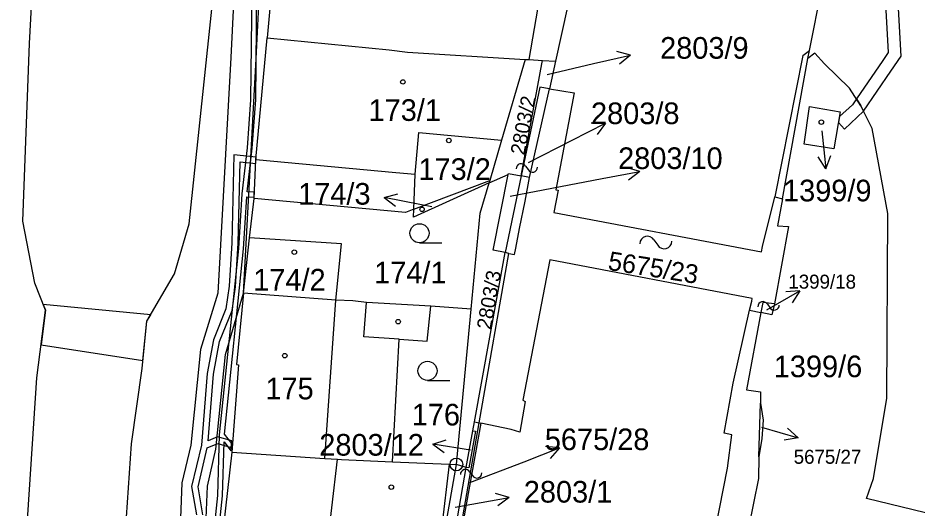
# Model space of a CAD drawing. Extents: x -644096 to -634268, y -1141430 to -1133463.
# Drawn here: x -639048.5 to -638977.9, y -1138467.7 to -1138429.2 of the extents above; entities that cross this region are included whole.
import ezdxf

# ---------------------------------------------------------------- set-up
doc = ezdxf.new("R2010")
doc.units = 0
for name, color, linetype in [('_CIVIL_CONSTRUCTION', 7, 'Continuous'), ('B_Hranice _3D', 7, 'Continuous'), ('M_Svah_Nasyp', 7, 'Continuous'), ('M_Svah_Zarez', 7, 'Continuous'), ('spodek_zarez', 7, 'Continuous'), ('svrsek_osa_sjezdy', 7, 'Continuous'), ('svrsek_osa_terminal_VRT', 7, 'Continuous'), ('svrsek_osa_VRT', 7, 'Continuous'), ('svrsek_popisy_VRT', 7, 'Continuous'), ('terminal_VRT', 7, 'Continuous')]:
    doc.layers.add(name, color=color, linetype=linetype)

msp = doc.modelspace()

# ---------------------------------------------------------------- linework, layer by layer
at = {"layer": '_CIVIL_CONSTRUCTION'}
for radius in [0.5, 0.0303]:
    msp.add_circle((-639014.05, -1138464.32), radius, dxfattribs=at)
at = {"layer": 'B_Hranice _3D'}
for points in [[(-639030.67, -1138410.02), (-639031.78, -1138432.34), (-639032.79, -1138450.85), (-639034.15, -1138455.29), (-639034.93, -1138462.79), (-639035.62, -1138465.76), (-639035.92, -1138473.42), (-639037.11, -1138486.37), (-639038.8, -1138499.08), (-639038.7, -1138503.53), (-639037.46, -1138510.67), (-639034.21, -1138520.54)], [(-639030.67, -1138410.02), (-639031.78, -1138432.34), (-639032.79, -1138450.85), (-639034.15, -1138455.29), (-639034.93, -1138462.79), (-639035.62, -1138465.76), (-639035.92, -1138473.42), (-639037.11, -1138486.37), (-639038.8, -1138499.08), (-639038.7, -1138503.53), (-639037.46, -1138510.67), (-639031.62, -1138528.43)], [(-639034.76, -1138514.35), (-639036.47, -1138506.57), (-639036.66, -1138504.5), (-639036.8, -1138499.18), (-639035.13, -1138486.59), (-639033.92, -1138473.56), (-639033.62, -1138466.02), (-639032.95, -1138463.11), (-639032.19, -1138455.69), (-639030.78, -1138450.87), (-639029.78, -1138432.44), (-639028.67, -1138409.88)], [(-639034.76, -1138514.35), (-639035.9, -1138506.67), (-639036.66, -1138504.5), (-639036.8, -1138499.18), (-639035.13, -1138486.59), (-639033.92, -1138473.56), (-639033.62, -1138466.02), (-639032.95, -1138463.11), (-639032.19, -1138455.69), (-639030.78, -1138450.87), (-639029.78, -1138432.44), (-639028.67, -1138409.88)], [(-638980.59, -1138423.38), (-638980.12, -1138431.96), (-638980.54, -1138432.58), (-638982.62, -1138435.6), (-638982.28, -1138436.14), (-638982.07, -1138436.57), (-638979.91, -1138433.42), (-638979.1, -1138432.24), (-638979.59, -1138423.3)], [(-639030.13, -1138427.02), (-639030.22, -1138435.66), (-639030.49, -1138439.43), (-639030.92, -1138443.06), (-639031.17, -1138447.34), (-639032.69, -1138461.98), (-639032.82, -1138466.77), (-639033.49, -1138472.97), (-639034.38, -1138480.63), (-639034.87, -1138484.32), (-639035.54, -1138488), (-639037.18, -1138505.55), (-639036.71, -1138507.74), (-639037.4, -1138507.98), (-639037.94, -1138507.92), (-639037.87, -1138508.32), (-639037.36, -1138508.38), (-639036.61, -1138508.13), (-639035.56, -1138511.82), (-639034.68, -1138514.06)], [(-639033.09, -1138473.01), (-639032.42, -1138466.79), (-639032.3, -1138462.55), (-639031.77, -1138463.25), (-639031.71, -1138462.67), (-639032.28, -1138461.93), (-639030.77, -1138447.38), (-639030.53, -1138443.29), (-639029.95, -1138443.32), (-639029.93, -1138442.92), (-639030.5, -1138442.89), (-639030.09, -1138439.47), (-639029.82, -1138435.68), (-639029.73, -1138427.04)], [(-639033.98, -1138468.27), (-639034.35, -1138466.07), (-639033.63, -1138463.02), (-639032.79, -1138462.68), (-639031.74, -1138462.98), (-639031.69, -1138462.47), (-639032.82, -1138462.15), (-639033.56, -1138462.45), (-639033.14, -1138457.23), (-639032.67, -1138454.66), (-639031.67, -1138452.21), (-639031.41, -1138450.37), (-639031.19, -1138446.92), (-639031.04, -1138440.55), (-639029.82, -1138440.66), (-639029.79, -1138440.16), (-639031.54, -1138440), (-639031.69, -1138446.9), (-639031.91, -1138450.32), (-639032.16, -1138452.08), (-639033.15, -1138454.52), (-639033.64, -1138457.16), (-639034.09, -1138462.8), (-639034.86, -1138466.06), (-639034.48, -1138468.28)]]:
    msp.add_lwpolyline(points, dxfattribs=at)
for points in [[(-638982.62, -1138435.6), (-638982.94, -1138436.07), (-638983.96, -1138436.98), (-638984.03, -1138437.45), (-638983.57, -1138437.97), (-638982.07, -1138436.57), (-638982.28, -1138436.14)], [(-639046.51, -1138451.76), (-639046.34, -1138452.19), (-639046.69, -1138454.92), (-639038.68, -1138456.15), (-639038.37, -1138453.07), (-639038.07, -1138452.56)]]:
    msp.add_lwpolyline(points, close=True, dxfattribs=at)
at = {"layer": 'M_Svah_Nasyp'}
for p, q in [((-638986.82, -1138432.18), (-638989.04, -1138443.3)), ((-638986.82, -1138432.18), (-638986.31, -1138431.79)), ((-639029.8, -1138440.36), (-639018.81, -1138441.37)), ((-639018.81, -1138441.37), (-639017.28, -1138441.5)), ((-639008.3, -1138441.78), (-639008.95, -1138441.65)), ((-639009.93, -1138447.73), (-639010.22, -1138447.67)), ((-639024.38, -1138463.84), (-639023.53, -1138451.4)), ((-639021.32, -1138454.28), (-639021.12, -1138451.58)), ((-639018.54, -1138454.48), (-639021.32, -1138454.28)), ((-639014.62, -1138464.3), (-639015.62, -1138472.59))]:
    msp.add_line(p, q, dxfattribs=at)
at = {"layer": 'M_Svah_Zarez'}
for p, q in [((-639008.62, -1138440.886), (-639008.42, -1138441.154)), ((-638998.53, -1138446.68), (-638998.23, -1138447.08)), ((-638989.62, -1138451.726), (-638989.42, -1138451.994)), ((-639013, -1138464.916), (-639012.8, -1138465.184))]:
    msp.add_line(p, q, dxfattribs=at)
for centre in [(-639018.257, -1138434.259), (-638985.377, -1138437.419), (-639014.647, -1138438.859), (-639016.747, -1138444.269), (-639026.787, -1138447.639), (-639018.627, -1138453.099), (-639027.537, -1138455.769), (-639019.167, -1138466.099)]:
    msp.add_circle(centre, 0.175, dxfattribs=at)
for centre, radius, start, end in [((-639008.964, -1138441.078), 0.394, 29.29136, 181.21887), ((-639008.076, -1138440.961), 0.394, 209.29136, 1.21887), ((-638999.042, -1138446.967), 0.588, 29.29136, 181.21887), ((-638997.718, -1138446.792), 0.588, 209.29136, 1.21887), ((-638989.964, -1138451.918), 0.394, 29.29136, 181.21887), ((-638989.076, -1138451.801), 0.394, 209.29136, 1.21887), ((-639013.344, -1138465.108), 0.394, 29.29136, 181.21887), ((-639012.456, -1138464.991), 0.394, 209.29136, 1.21887)]:
    msp.add_arc(centre, radius, start, end, dxfattribs=at)
at = {"layer": 'spodek_zarez'}
msp.add_circle((-638683.068, -1137056.847), 1378.084, dxfattribs=at)
at = {"layer": 'svrsek_osa_sjezdy'}
for p, q in [((-639016.953, -1138446.9), (-639015.203, -1138446.9)), ((-639016.323, -1138457.71), (-639014.573, -1138457.71))]:
    msp.add_line(p, q, dxfattribs=at)
for centre in [(-639016.953, -1138446.15), (-639016.323, -1138456.96)]:
    msp.add_circle(centre, 0.75, dxfattribs=at)
at = {"layer": 'svrsek_osa_terminal_VRT'}
msp.add_arc((-642050.261, -1145189.597), 8802.25, 41.4131519, 75.3170489, dxfattribs=at)
at = {"layer": 'svrsek_popisy_VRT'}
for p, q in [((-639003.29, -1138432.82), (-639000.366, -1138432.145)), ((-639000.366, -1138432.145), (-639001.454, -1138431.882)), ((-639000.366, -1138432.145), (-639001.229, -1138432.858)), ((-639006.91, -1138433.68), (-639003.29, -1138432.82)), ((-639005.01, -1138438.86), (-639002.336, -1138437.498)), ((-639002.336, -1138437.498), (-639003.456, -1138437.506)), ((-639002.336, -1138437.498), (-639003.001, -1138438.398)), ((-638985.35, -1138438.11), (-638985.036, -1138441.095)), ((-639008.39, -1138440.6), (-639005.01, -1138438.86)), ((-638985.036, -1138441.095), (-638985.639, -1138440.151)), ((-638985.036, -1138441.095), (-638984.643, -1138440.046)), ((-639002.59, -1138441.86), (-638999.644, -1138441.287)), ((-638999.644, -1138441.287), (-639000.723, -1138440.987)), ((-638999.644, -1138441.287), (-639000.532, -1138441.97)), ((-639009.82, -1138443.23), (-639002.59, -1138441.86)), ((-639019.736, -1138443.347), (-639018.657, -1138443.047)), ((-639016.79, -1138443.92), (-639019.736, -1138443.347)), ((-639019.736, -1138443.347), (-639018.848, -1138444.03)), ((-639015.98, -1138444.07), (-639016.79, -1138443.92)), ((-638989.66, -1138452.18), (-638987.061, -1138450.68)), ((-638987.061, -1138450.68), (-638988.179, -1138450.747)), ((-638987.061, -1138450.68), (-638987.678, -1138451.614)), ((-638990.09, -1138461.39), (-638987.205, -1138462.217)), ((-638987.205, -1138462.217), (-638988.03, -1138461.46)), ((-639015.914, -1138462.721), (-639014.847, -1138462.383)), ((-638987.205, -1138462.217), (-638988.306, -1138462.422)), ((-639012.95, -1138463.19), (-639015.914, -1138462.721)), ((-639015.914, -1138462.721), (-639015.003, -1138463.372)), ((-639008.74, -1138464.1), (-639005.938, -1138463.025)), ((-639005.938, -1138463.025), (-639007.053, -1138462.916)), ((-639005.938, -1138463.025), (-639006.694, -1138463.851)), ((-639012.99, -1138465.73), (-639008.74, -1138464.1)), ((-639009.895, -1138466.909), (-639010.968, -1138466.59)), ((-639014.15, -1138467.67), (-639012.85, -1138467.43)), ((-639012.85, -1138467.43), (-639009.895, -1138466.909)), ((-639009.895, -1138466.909), (-639010.794, -1138467.576))]:
    msp.add_line(p, q, dxfattribs=at)
at = {"layer": 'terminal_VRT'}
for p, q in [((-639026.46, -1138402.94), (-639028.92, -1138430.79)), ((-639008.33, -1138432.51), (-639007.18, -1138425.81)), ((-639008.65, -1138432.49), (-639010.51, -1138438.84)), ((-639008.65, -1138432.49), (-639008.33, -1138432.51)), ((-639008.33, -1138432.51), (-639007.29, -1138432.58)), ((-639007.29, -1138432.58), (-639006.26, -1138432.64)), ((-639006.26, -1138432.64), (-639006.74, -1138434.79)), ((-638988.44, -1138443.44), (-638986.44, -1138432.42)), ((-639010.51, -1138438.84), (-639011.43, -1138442)), ((-639017.4, -1138444.27), (-639011.43, -1138442)), ((-639011.49, -1138442.2), (-639009.99, -1138441.53)), ((-639011.43, -1138442), (-639011.49, -1138442.2)), ((-639008.95, -1138441.65), (-639010.22, -1138447.67)), ((-639030.32, -1138446.5), (-639029.95, -1138443.43)), ((-639030.78, -1138450.87), (-639030.32, -1138446.5)), ((-639012.64, -1138460.96), (-639010.22, -1138447.67)), ((-639023.53, -1138451.4), (-639030.78, -1138450.87)), ((-639012.9, -1138452.12), (-639016.06, -1138451.89)), ((-639014.05, -1138464.32), (-639012.9, -1138452.12)), ((-638991.03, -1138452.2), (-638990.13, -1138452.38)), ((-638990.28, -1138463.73), (-638990.17, -1138459.49)), ((-639012.77, -1138461.67), (-639012.64, -1138460.96)), ((-639012.64, -1138460.96), (-639012.27, -1138461.04)), ((-639012.27, -1138461.04), (-639012.13, -1138461.07)), ((-639013.29, -1138464.56), (-639012.77, -1138461.67)), ((-639031.71, -1138463.36), (-639033.03, -1138475.26)), ((-639015.5, -1138472.59), (-639014.05, -1138464.32)), ((-639013.29, -1138464.56), (-639014.05, -1138464.32))]:
    msp.add_line(p, q, dxfattribs=at)
for points in [[(-639048.03, -1138502.06), (-639048.34, -1138500.45), (-639048.48, -1138497.48), (-639048.71, -1138484.47), (-639048.2, -1138475.46), (-639047.02, -1138457.51), (-639046.34, -1138452.19), (-639047.17, -1138450.08), (-639048.13, -1138445.2), (-639047.6, -1138431.23), (-639046.74, -1138415.22), (-639046.54, -1138412.7), (-639045.09, -1138408.02), (-639045.2, -1138391.91), (-639044.98, -1138390.78), (-639044.82, -1138388.68), (-639044.86, -1138387.15), (-639045.19, -1138382.88), (-639045.86, -1138376.07), (-639048.03, -1138354.16), (-639048.85, -1138349.54), (-639050.47, -1138342.42), (-639053.92, -1138330.19)], [(-638986.44, -1138432.42), (-638986.31, -1138431.79), (-638985.34, -1138426.9), (-638984.8, -1138424.17), (-638984.08, -1138419.94), (-638983.09, -1138420.1), (-638982.2, -1138413.66), (-638983.11, -1138413.23), (-638981.87, -1138403.01), (-638980.55, -1138388.21), (-638980.13, -1138384.8)], [(-638999.47, -1138389.71), (-639003.22, -1138413.19), (-639004.87, -1138421.57), (-639005.87, -1138421.51), (-639006.08, -1138424.77), (-639006.31, -1138428.31), (-639005.31, -1138428.37), (-639006.26, -1138432.64)], [(-639025.54, -1138540.29), (-639026.72, -1138538.44), (-639031.66, -1138529.57), (-639034.76, -1138522.51), (-639036.96, -1138516.3), (-639038.22, -1138511.48), (-639039.09, -1138506.63), (-639040.46, -1138496.28), (-639040.84, -1138492.04), (-639040.96, -1138487.47), (-639040.6, -1138477.67), (-639039.59, -1138462.69), (-639038.74, -1138456.79), (-639038.37, -1138453.07), (-639036.2, -1138449.35), (-639035.04, -1138445.4), (-639031.74, -1138414.13)], [(-639029.95, -1138443.43), (-639029.8, -1138440.36), (-639028.92, -1138430.79)], [(-639028.92, -1138430.79), (-639019.33, -1138431.75), (-639017.89, -1138431.92), (-639008.65, -1138432.49)], [(-638970.92, -1138477.68), (-638974.5, -1138468.77), (-638981.82, -1138466.99), (-638981.27, -1138465.43), (-638980.24, -1138459.11), (-638980.14, -1138444.6), (-638981.39, -1138437.92), (-638982.28, -1138436.14), (-638983.16, -1138434.75), (-638985.13, -1138432.85), (-638985.9, -1138432), (-638986.44, -1138432.42)], [(-639008.95, -1138441.65), (-639007.35, -1138432.85), (-639007.29, -1138432.58)], [(-639012.27, -1138461.04), (-639009.93, -1138447.73), (-639009.49, -1138447.82), (-639009.39, -1138447.32), (-639009.09, -1138445.79), (-639008.66, -1138443.63), (-639008.3, -1138441.78), (-639006.74, -1138434.79)], [(-639006.74, -1138434.79), (-639007.49, -1138434.66), (-639008.95, -1138441.65)], [(-639006.74, -1138434.79), (-639004.81, -1138435.12), (-639006.23, -1138442.74), (-639006.05, -1138442.77), (-639006.39, -1138444.52), (-638990.09, -1138447.62), (-638990, -1138447.18), (-638989.04, -1138443.3), (-638988.44, -1138443.44)], [(-638986.3, -1138436.18), (-638983.89, -1138436.6), (-638984.39, -1138439.53), (-638986.73, -1138439.14), (-638986.3, -1138436.18)], [(-639017.4, -1138444.27), (-639017.28, -1138441.5), (-639017.01, -1138438.24), (-639010.51, -1138438.84)], [(-639010.22, -1138447.67), (-639011.16, -1138447.48), (-639009.99, -1138441.53)], [(-639009.99, -1138441.53), (-639009.97, -1138441.45), (-639008.95, -1138441.65)], [(-639011.49, -1138442.2), (-639017.42, -1138444.88), (-639017.4, -1138444.27)], [(-639012.9, -1138452.12), (-639012.19, -1138444.58), (-639011.49, -1138442.2)], [(-639017.4, -1138444.27), (-639018.06, -1138444.52), (-639029.95, -1138443.43)], [(-638988.44, -1138443.44), (-638988.83, -1138445.57), (-638987.95, -1138445.62), (-638989.07, -1138451.71)], [(-639023.53, -1138451.4), (-639023.08, -1138446.97), (-639030.32, -1138446.5)], [(-638991.03, -1138452.2), (-638990.84, -1138451.5), (-638990.8, -1138451.27), (-639006.7, -1138448.24), (-639008.83, -1138459.28), (-639008.65, -1138459.37), (-639009.06, -1138461.78), (-639009.76, -1138461.57), (-639012.13, -1138461.07)], [(-639030.78, -1138450.87), (-639031.32, -1138456.47), (-639031.18, -1138456.48), (-639031.71, -1138463.36)], [(-639016.06, -1138451.89), (-639021.12, -1138451.58), (-639022.18, -1138451.45), (-639023.53, -1138451.4)], [(-639019.08, -1138464.1), (-639018.54, -1138454.48), (-639016.34, -1138454.63), (-639016.06, -1138451.89)], [(-638989.07, -1138451.71), (-638989.29, -1138451.68), (-638989.98, -1138451.6), (-638990.13, -1138452.38)], [(-638989.07, -1138451.71), (-638989.27, -1138452.55), (-638990.13, -1138452.38)], [(-638999.75, -1138564.2), (-639000.16, -1138563.83), (-639001.77, -1138561.51), (-639002.25, -1138547.09), (-639002.35, -1138534.39), (-639002.22, -1138526.42), (-639001.02, -1138510.31), (-638998.39, -1138493.23), (-638992.75, -1138464.61), (-638992.42, -1138461.99), (-638993, -1138461.86), (-638992.3, -1138457.94), (-638991.03, -1138452.2)], [(-638990.13, -1138452.38), (-638991.25, -1138458.45), (-638990.15, -1138458.61), (-638990.17, -1138459.49)], [(-638990.17, -1138459.49), (-638989.95, -1138460.84), (-638990.04, -1138462.27), (-638990.28, -1138463.73)], [(-639016.72, -1138489.33), (-639015.07, -1138477.18), (-639012.27, -1138461.04)], [(-639012.13, -1138461.07), (-639014.19, -1138472.57), (-639016.72, -1138489.33)], [(-639012.77, -1138461.67), (-639012.55, -1138461.69), (-639013.07, -1138464.58), (-639013.29, -1138464.56)], [(-639031.71, -1138463.36), (-639024.38, -1138463.84), (-639023.39, -1138463.91)], [(-639023.96, -1138472.07), (-639023.92, -1138471.51), (-639024.29, -1138471.54), (-639023.39, -1138463.91)], [(-639023.39, -1138463.91), (-639023.07, -1138463.92), (-639019.08, -1138464.1)], [(-638990.28, -1138463.73), (-638990.32, -1138465.42), (-638991.5, -1138471.24)], [(-639019.08, -1138464.1), (-639014.62, -1138464.3), (-639014.05, -1138464.32)], [(-639017.16, -1138489.27), (-639016.01, -1138480.38), (-639013.29, -1138464.56)]]:
    msp.add_lwpolyline(points, dxfattribs=at)

# ---------------------------------------------------------------- texts
at = {"layer": 'svrsek_osa_VRT'}
for s, height, p in [('2803/9', 1.7, (-638998.046, -1138432.435)), ('173/1', 1.7, (-639020.956, -1138437.322)), ('2803/8', 1.7, (-639003.476, -1138437.575)), ('2803/10', 1.7, (-639001.346, -1138441.105)), ('173/2', 1.7, (-639017.036, -1138441.962)), ('1399/9', 1.7, (-638988.386, -1138443.645)), ('174/3', 1.7, (-639026.486, -1138443.902)), ('174/1', 1.7, (-639020.516, -1138450.095)), ('174/2', 1.7, (-639030.016, -1138450.655)), ('1399/18', 1.1, (-638987.97, -1138450.505)), ('1399/6', 1.7, (-638989.116, -1138457.462)), ('175', 1.7, (-639029.06, -1138459.205)), ('176', 1.7, (-639017.56, -1138461.255)), ('2803/12', 1.7, (-639024.826, -1138463.625)), ('5675/28', 1.7, (-639007.106, -1138463.195)), ('5675/27', 1.1, (-638987.55, -1138464.265)), ('2803/1', 1.7, (-639008.756, -1138467.315))]:
    msp.add_text(s, height=height, dxfattribs=at).set_placement(p)
for s, height, rotation, p in [('2803/2', 1.139, 79, (-639008.703, -1138440.064)), ('5675/23', 1.474, 351, (-639002.206, -1138449.018)), ('2803/3', 1.139, 80, (-639011.346, -1138453.776))]:
    msp.add_text(s, height=height, rotation=rotation, dxfattribs=at).set_placement(p)

doc.saveas('drawing.dxf')
